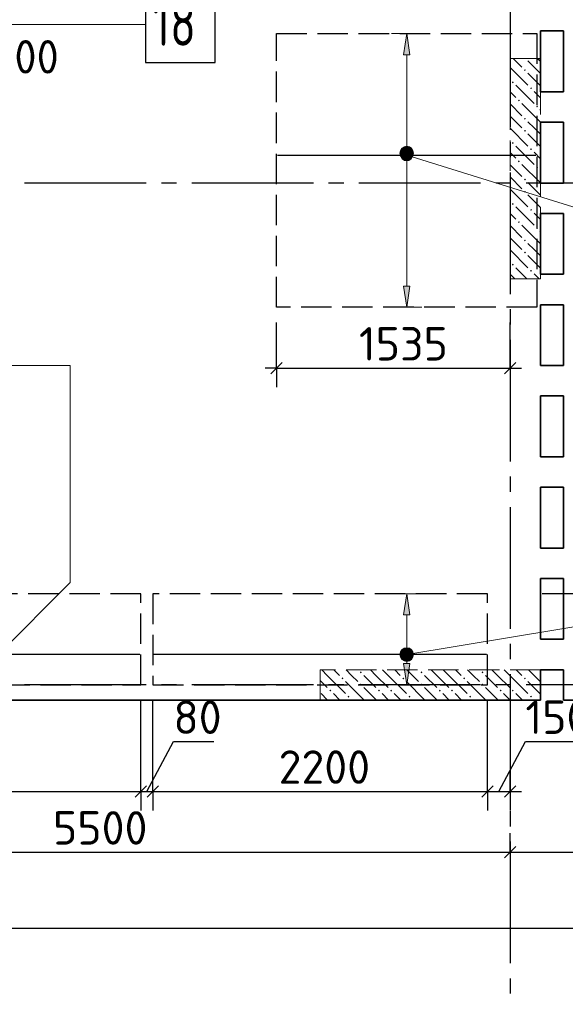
# Model space of a CAD drawing. Header units: millimetres. Extents: x 40580 to 1930067, y -240640 to 81020.
# Tile 347 of 656: x 1040769 to 1044358, y -224513 to -218039. Entities that reach past the tile are written whole.
import ezdxf

# ---------------------------------------------------------------- set-up
doc = ezdxf.new("R2010")
doc.units = ezdxf.units.MM
for name, pattern in [('______2', [270, 200, -70]), ('______5', [1100, 800, -100, 100, -100]), ('CENTER', [2, 1.25, -0.25, 0.25, -0.25])]:
    doc.linetypes.add(name, pattern=pattern)
for name, color, linetype, lineweight in [('Standard', 7, 'Continuous', 25), ('ДОП Верх по У', 7, 'Continuous', 25), ('ЖБ Перекрытие верхний уровень', 7, 'Continuous', 35), ('ОСИ', 7, 'CENTER', 15), ('Позиционная метка номер позиции', 7, 'Continuous', 13), ('Примечания', 7, 'Continuous', 13)]:
    doc.layers.add(name, color=color, linetype=linetype, lineweight=lineweight)
doc.layers.add('ЖБ Пилон', color=7, linetype='______2', lineweight=13, true_color=0xa0a0a0)
doc.styles.add('ISOCPEUR', font='isocpeur.ttf')

msp = doc.modelspace()

# ---------------------------------------------------------------- hatches: boundary and pattern name
at = {"layer": 'ДОП Верх по У', "linetype": 'Continuous', "lineweight": 13, "transparency": 33554687}
for points in [[(1043334.6, -218270), (1043314.6, -218130), (1043294.6, -218270)], [(1043295.9, -218897.7), (1043333.4, -218897.7), (1043314.6, -218892.5)], [(1043277.1, -218930), (1043352.1, -218930), (1043346.9, -218911.2)], [(1043277.1, -218930), (1043346.9, -218911.2), (1043282.4, -218911.2)], [(1043282.4, -218948.7), (1043352.1, -218930), (1043277.1, -218930)], [(1043282.4, -218911.2), (1043346.9, -218911.2), (1043333.4, -218897.7)], [(1043282.4, -218911.2), (1043333.4, -218897.7), (1043295.9, -218897.7)], [(1043282.4, -218948.7), (1043346.9, -218948.7), (1043352.1, -218930)], [(1043295.9, -218962.2), (1043346.9, -218948.7), (1043282.4, -218948.7)], [(1043295.9, -218962.2), (1043333.4, -218962.2), (1043346.9, -218948.7)], [(1043333.4, -218962.2), (1043295.9, -218962.2), (1043314.6, -218967.5)], [(1043334.6, -221953), (1043314.6, -221813), (1043294.6, -221953)], [(1043277.1, -222213), (1043352.1, -222213), (1043346.9, -222194.3)], [(1043277.1, -222213), (1043346.9, -222194.3), (1043282.4, -222194.3)], [(1043282.4, -222194.3), (1043346.9, -222194.3), (1043333.4, -222180.7)], [(1043282.4, -222194.3), (1043333.4, -222180.7), (1043295.9, -222180.7)], [(1043295.9, -222180.7), (1043333.4, -222180.7), (1043314.6, -222175.5)], [(1043282.4, -222231.7), (1043352.1, -222213), (1043277.1, -222213)], [(1043282.4, -222231.7), (1043346.9, -222231.7), (1043352.1, -222213)], [(1043295.9, -222245.2), (1043346.9, -222231.7), (1043282.4, -222231.7)], [(1043295.9, -222245.2), (1043333.4, -222245.2), (1043346.9, -222231.7)], [(1043333.4, -222245.2), (1043295.9, -222245.2), (1043314.6, -222250.5)]]:
    msp.add_hatch(color=7, dxfattribs=at).paths.add_polyline_path(points)
for points in [[(1043334.6, -219790), (1043314.6, -219930), (1043294.6, -219790)], [(1043334.6, -222273), (1043314.6, -222413), (1043294.6, -222273)]]:
    msp.add_hatch(color=7, dxfattribs=at).paths.add_polyline_path(points, flags=16)
at = {"layer": 'ЖБ Пилон', "linetype": 'Continuous', "lineweight": -3, "transparency": 33554687}
for points in [[(1044095.9, -218293), (1044092.6, -218296.3), (1044089.2, -218293)], [(1044086.1, -218369.9), (1044092.6, -218363.4), (1044099.1, -218369.9), (1044092.6, -218376.3)], [(1044006.1, -218449.9), (1044012.6, -218443.4), (1044019.1, -218449.9), (1044012.6, -218456.4)], [(1044126.1, -218489.8), (1044132.6, -218483.4), (1044139.1, -218489.8), (1044132.6, -218496.3)], [(1044046.1, -218569.9), (1044052.6, -218563.4), (1044059.1, -218569.9), (1044052.6, -218576.3)], [(1044166.1, -218609.9), (1044172.6, -218603.4), (1044179.1, -218609.9), (1044172.6, -218616.4)], [(1044086.1, -218689.8), (1044092.6, -218683.4), (1044099.1, -218689.8), (1044092.6, -218696.3)], [(1044086.1, -218769.9), (1044092.6, -218763.4), (1044099.1, -218769.9), (1044092.6, -218776.3)], [(1044006.1, -218849.9), (1044012.6, -218843.4), (1044019.1, -218849.9), (1044012.6, -218856.4)], [(1044126.1, -218889.8), (1044132.6, -218883.4), (1044139.1, -218889.8), (1044132.6, -218896.3)], [(1044046.1, -218969.9), (1044052.6, -218963.4), (1044059.1, -218969.9), (1044052.6, -218976.3)], [(1044166.1, -219009.9), (1044172.6, -219003.4), (1044179.1, -219009.9), (1044172.6, -219016.4)], [(1044086.1, -219089.8), (1044092.6, -219083.4), (1044099.1, -219089.8), (1044092.6, -219096.4)], [(1044086.1, -219169.9), (1044092.6, -219163.4), (1044099.1, -219169.9), (1044092.6, -219176.3)], [(1044006.1, -219249.9), (1044012.6, -219243.4), (1044019.1, -219249.9), (1044012.6, -219256.4)], [(1044126.1, -219289.8), (1044132.6, -219283.4), (1044139.1, -219289.8), (1044132.6, -219296.4)], [(1044046.1, -219369.9), (1044052.6, -219363.4), (1044059.1, -219369.9), (1044052.6, -219376.3)], [(1044166.1, -219409.9), (1044172.6, -219403.4), (1044179.1, -219409.9), (1044172.6, -219416.4)], [(1044086.1, -219489.8), (1044092.6, -219483.4), (1044099.1, -219489.8), (1044092.6, -219496.4)], [(1044086.1, -219569.9), (1044092.6, -219563.4), (1044099.1, -219569.9), (1044092.6, -219576.3)], [(1044006.1, -219649.9), (1044012.6, -219643.4), (1044019.1, -219649.9), (1044012.6, -219656.4)], [(1044126.1, -219689.8), (1044132.6, -219683.4), (1044139.1, -219689.8), (1044132.6, -219696.4)], [(1043006.1, -222329.9), (1043012.6, -222323.4), (1043019.1, -222329.9), (1043012.6, -222336.4)], [(1043406.1, -222329.9), (1043412.6, -222323.4), (1043419.1, -222329.9), (1043412.6, -222336.4)], [(1043806.1, -222329.9), (1043812.6, -222323.4), (1043819.1, -222329.9), (1043812.6, -222336.4)], [(1042886.1, -222369.9), (1042892.6, -222363.4), (1042899.1, -222369.9), (1042892.6, -222376.3)], [(1043286.1, -222369.9), (1043292.6, -222363.4), (1043299.1, -222369.9), (1043292.6, -222376.3)], [(1043686.1, -222369.9), (1043692.6, -222363.4), (1043699.1, -222369.9), (1043692.6, -222376.3)], [(1044086.1, -222369.9), (1044092.6, -222363.4), (1044099.1, -222369.9), (1044092.6, -222376.3)], [(1042806.1, -222449.9), (1042812.6, -222443.4), (1042819.1, -222449.9), (1042812.6, -222456.4)], [(1043006.1, -222409.9), (1043012.6, -222403.4), (1043019.1, -222409.9), (1043012.6, -222416.4)], [(1043126.1, -222449.9), (1043132.6, -222443.4), (1043139.1, -222449.9), (1043132.6, -222456.4)], [(1043206.1, -222449.9), (1043212.6, -222443.4), (1043219.1, -222449.9), (1043212.6, -222456.4)], [(1043406.1, -222409.9), (1043412.6, -222403.4), (1043419.1, -222409.9), (1043412.6, -222416.4)], [(1043526.1, -222449.9), (1043532.6, -222443.4), (1043539.1, -222449.9), (1043532.6, -222456.4)], [(1043606.1, -222449.9), (1043612.6, -222443.4), (1043619.1, -222449.9), (1043612.6, -222456.4)], [(1043806.1, -222409.9), (1043812.6, -222403.4), (1043819.1, -222409.9), (1043812.6, -222416.4)], [(1043926.1, -222449.9), (1043932.6, -222443.4), (1043939.1, -222449.9), (1043932.6, -222456.4)], [(1044006.1, -222449.9), (1044012.6, -222443.4), (1044019.1, -222449.9), (1044012.6, -222456.4)], [(1042926.1, -222489.8), (1042932.6, -222483.4), (1042939.1, -222489.8), (1042932.6, -222496.4)], [(1043326.1, -222489.8), (1043332.6, -222483.4), (1043339.1, -222489.8), (1043332.6, -222496.4)], [(1043726.1, -222489.8), (1043732.6, -222483.4), (1043739.1, -222489.8), (1043732.6, -222496.4)], [(1044126.1, -222489.8), (1044132.6, -222483.4), (1044139.1, -222489.8), (1044132.6, -222496.4)]]:
    msp.add_hatch(color=7, dxfattribs=at).paths.add_polyline_path(points, flags=16)
at = {"layer": 'Позиционная метка номер позиции', "linetype": 'Continuous', "lineweight": 13, "transparency": 33554687}
for points in [[(1043282.8, -218947.8), (1043326.1, -218872.7), (1043271.4, -218927.4)], [(1043271.4, -218927.4), (1043326.1, -218872.7), (1043303.2, -218872.7)], [(1043271.4, -218927.4), (1043303.2, -218872.7), (1043271.4, -218904.5)], [(1043271.4, -218904.5), (1043303.2, -218872.7), (1043282.8, -218884.2)], [(1043282.8, -218947.8), (1043346.4, -218884.2), (1043326.1, -218872.7)], [(1043303.2, -218959.3), (1043346.4, -218884.2), (1043282.8, -218947.8)], [(1043303.2, -218959.3), (1043357.9, -218904.5), (1043346.4, -218884.2)], [(1043326.1, -218959.3), (1043357.9, -218904.5), (1043303.2, -218959.3)], [(1043326.1, -218959.3), (1043357.9, -218927.4), (1043357.9, -218904.5)], [(1043357.9, -218927.4), (1043326.1, -218959.3), (1043346.4, -218947.8)], [(1043282.8, -222244.8), (1043326.1, -222169.7), (1043271.4, -222224.4)], [(1043271.4, -222224.4), (1043326.1, -222169.7), (1043303.2, -222169.7)], [(1043271.4, -222224.4), (1043303.2, -222169.7), (1043271.4, -222201.5)], [(1043271.4, -222201.5), (1043303.2, -222169.7), (1043282.8, -222181.2)], [(1043282.8, -222244.8), (1043346.4, -222181.2), (1043326.1, -222169.7)], [(1043303.2, -222256.3), (1043346.4, -222181.2), (1043282.8, -222244.8)], [(1043303.2, -222256.3), (1043357.9, -222201.5), (1043346.4, -222181.2)], [(1043326.1, -222256.3), (1043357.9, -222201.5), (1043303.2, -222256.3)], [(1043326.1, -222256.3), (1043357.9, -222224.4), (1043357.9, -222201.5)], [(1043357.9, -222224.4), (1043326.1, -222256.3), (1043346.4, -222244.8)]]:
    msp.add_hatch(color=7, dxfattribs=at).paths.add_polyline_path(points)

# ---------------------------------------------------------------- linework, layer by layer
at = {"layer": 'Standard', "color": 251, "linetype": 'Continuous', "lineweight": -3, "true_color": 0x656565, "transparency": 33554687}
for p, q in [((1042458.6, -220330), (1042458.6, -220030)), ((1043995.6, -220330), (1043995.6, -220030)), ((1042458.6, -220330), (1042458.6, -220205)), ((1043995.6, -220330), (1043995.6, -220205)), ((1042458.6, -220330), (1042458.6, -220455)), ((1043995.6, -220330), (1043995.6, -220455)), ((1041565.6, -223113), (1041565.6, -222988)), ((1041645.6, -223113), (1041645.6, -222988)), ((1043845.6, -223113), (1043845.6, -222988)), ((1043995.6, -223113), (1043995.6, -222988)), ((1041565.6, -223113), (1041565.6, -223238)), ((1041645.6, -223113), (1041645.6, -223238)), ((1043845.6, -223113), (1043845.6, -223238)), ((1043995.6, -223113), (1043995.6, -223238)), ((1043995.6, -223113), (1043995.6, -223113)), ((1043995.6, -223513), (1043995.6, -223388)), ((1043995.6, -223513), (1043995.6, -223638)), ((1043995.6, -223513), (1043995.6, -223513))]:
    msp.add_line(p, q, dxfattribs=at)
at = {"layer": 'Standard', "color": 7, "linetype": 'Continuous', "lineweight": 25, "transparency": 33554687}
for p, q in [((1042421.1, -220367.5), (1042496.1, -220292.5)), ((1043958.1, -220367.5), (1044033.1, -220292.5)), ((1041528.1, -223150.5), (1041603.1, -223075.5)), ((1041608.1, -223150.5), (1041683.1, -223075.5)), ((1043808.1, -223150.5), (1043883.1, -223075.5)), ((1043958.1, -223150.5), (1044033.1, -223075.5)), ((1043958.1, -223550.5), (1044033.1, -223475.5))]:
    msp.add_line(p, q, dxfattribs=at)
at = {"layer": 'Standard', "color": 7, "linetype": 'Continuous', "lineweight": -3, "transparency": 33554687}
for p, q in [((1042458.6, -220330), (1042383.6, -220330)), ((1042458.6, -220330), (1043995.6, -220330)), ((1043995.6, -220330), (1044070.6, -220330)), ((1041605.6, -223113), (1041780.4, -222785.2)), ((1041780.4, -222785.2), (1042046.4, -222785.2)), ((1043920.6, -223113), (1044095.4, -222785.3)), ((1044095.4, -222785.3), (1044439.5, -222785.3)), ((1038495.6, -223113), (1041565.6, -223113)), ((1041565.6, -223113), (1041645.6, -223113)), ((1041645.6, -223113), (1043845.6, -223113)), ((1043845.6, -223113), (1043995.6, -223113)), ((1043995.6, -223113), (1044070.6, -223113)), ((1038495.6, -223513), (1043995.6, -223513)), ((1043995.6, -223513), (1045245.6, -223513)), ((1030095.6, -224013), (1048545.6, -224013))]:
    msp.add_line(p, q, dxfattribs=at)
at = {"layer": 'Standard', "color": 251, "linetype": 'Continuous', "lineweight": -3, "true_color": 0x656565, "transparency": 33554687}
for points in [[(1044830.2, -221813), (1044813.2, -221813), (1044813.2, -221813), (1044205.2, -221813)], [(1041565.6, -223113), (1041565.6, -223096), (1041565.6, -223096), (1041565.6, -222835), (1041565.6, -222835), (1041565.6, -222774.2), (1041565.6, -222774.2), (1041565.6, -222519)], [(1041645.6, -223113), (1041645.6, -223096), (1041645.6, -223096), (1041645.6, -222832.9), (1041645.6, -222832.9), (1041645.6, -222771.6), (1041645.6, -222771.6), (1041645.6, -222519)], [(1043845.6, -223113), (1043845.6, -222774.1), (1043845.6, -222774.1), (1043845.6, -222519)]]:
    msp.add_lwpolyline(points, dxfattribs=at)
at = {"layer": 'ДОП Верх по У', "color": 7, "linetype": 'Continuous', "lineweight": 13, "transparency": 33554687}
for p, q in [((1039395.6, -218070), (1041503.6, -218070)), ((1038714, -220313), (1040800, -220313))]:
    msp.add_line(p, q, dxfattribs=at)
at = {"layer": 'ДОП Верх по У', "color": 251, "linetype": 'Continuous', "lineweight": 13, "true_color": 0x494949, "transparency": 33554687}
for p, q in [((1043314.6, -218130), (1043214.6, -218130)), ((1043314.6, -218130), (1043294.6, -218270)), ((1043334.6, -218270), (1043314.6, -218130)), ((1043314.6, -218130), (1043414.6, -218130)), ((1043314.6, -218130), (1043314.6, -218130)), ((1043294.6, -218270), (1043334.6, -218270)), ((1043314.6, -218900), (1043314.6, -218270)), ((1043277.1, -218930), (1043277.1, -218930)), ((1043314.6, -219790), (1043314.6, -218960)), ((1043352.1, -218930), (1043352.1, -218930)), ((1043314.6, -219930), (1043294.6, -219790)), ((1043294.6, -219790), (1043334.6, -219790)), ((1043334.6, -219790), (1043314.6, -219930)), ((1043314.6, -219930), (1043214.6, -219930)), ((1043314.6, -219930), (1043414.6, -219930)), ((1043314.6, -219930), (1043314.6, -219930)), ((1043314.6, -221813), (1043214.6, -221813)), ((1043314.6, -221813), (1043294.6, -221953)), ((1043334.6, -221953), (1043314.6, -221813)), ((1043314.6, -221813), (1043414.6, -221813)), ((1043314.6, -221813), (1043314.6, -221813)), ((1043294.6, -221953), (1043334.6, -221953)), ((1043314.6, -222183), (1043314.6, -221953)), ((1043277.1, -222213), (1043277.1, -222213)), ((1043314.6, -222273), (1043314.6, -222243)), ((1043352.1, -222213), (1043352.1, -222213)), ((1043314.6, -222413), (1043294.6, -222273)), ((1043294.6, -222273), (1043334.6, -222273)), ((1043334.6, -222273), (1043314.6, -222413)), ((1043314.6, -222413), (1043214.6, -222413)), ((1043314.6, -222413), (1043414.6, -222413)), ((1043314.6, -222413), (1043314.6, -222413))]:
    msp.add_line(p, q, dxfattribs=at)
at = {"layer": 'ДОП Верх по У', "color": 7, "linetype": 'Continuous', "lineweight": -3, "transparency": 33554687}
for p, q in [((1042464.6, -218930), (1044164.6, -218930)), ((1041559.6, -222213), (1037671.6, -222213)), ((1043839.6, -222213), (1041651.6, -222213))]:
    msp.add_line(p, q, dxfattribs=at)
at = {"layer": 'ДОП Верх по У', "color": 7, "linetype": 'Continuous', "lineweight": 25, "transparency": 33554687}
msp.add_lwpolyline([(1041595.6, -218320), (1042055.6, -218320), (1042055.6, -217820), (1041595.6, -217820), (1041595.6, -218320)], dxfattribs=at)
at = {"layer": 'ДОП Верх по У', "color": 251, "linetype": 'Continuous', "lineweight": 13, "true_color": 0x494949, "transparency": 33554687}
for centre in [(1043314.6, -218930), (1043314.6, -222213)]:
    msp.add_circle(centre, 37.5, dxfattribs=at)
at = {"layer": 'ЖБ Перекрытие верхний уровень', "transparency": 33554687}
for p, q in [((1044195.6, -218113), (1044345.6, -218113)), ((1044195.6, -218513), (1044195.6, -218113)), ((1044345.6, -218113), (1044345.6, -218513)), ((1044345.6, -218513), (1044195.6, -218513)), ((1044195.6, -219113), (1044195.6, -218713)), ((1044195.6, -218713), (1044345.6, -218713)), ((1044345.6, -218713), (1044345.6, -219113)), ((1044345.6, -219113), (1044195.6, -219113)), ((1044195.6, -219713), (1044195.6, -219313)), ((1044195.6, -219313), (1044345.6, -219313)), ((1044345.6, -219313), (1044345.6, -219713)), ((1044345.6, -219713), (1044195.6, -219713)), ((1044195.6, -219913), (1044345.6, -219913)), ((1044195.6, -220313), (1044195.6, -219913)), ((1044345.6, -219913), (1044345.6, -220313)), ((1044345.6, -220313), (1044195.6, -220313)), ((1044195.6, -220913), (1044195.6, -220513)), ((1044195.6, -220513), (1044345.6, -220513)), ((1044345.6, -220513), (1044345.6, -220913)), ((1044345.6, -220913), (1044195.6, -220913)), ((1044195.6, -221113), (1044345.6, -221113)), ((1044195.6, -221513), (1044195.6, -221113)), ((1044345.6, -221113), (1044345.6, -221513)), ((1044345.6, -221513), (1044195.6, -221513)), ((1044195.6, -222113), (1044195.6, -221713)), ((1044195.6, -221713), (1044345.6, -221713)), ((1044345.6, -221713), (1044345.6, -222113)), ((1044345.6, -222113), (1044195.6, -222113)), ((1044195.6, -222513), (1044195.6, -222313)), ((1044195.6, -222313), (1044345.6, -222313)), ((1044345.6, -222313), (1044345.6, -222513)), ((1029565.6, -222513), (1044195.6, -222513)), ((1044345.6, -222513), (1044525.6, -222513))]:
    msp.add_line(p, q, dxfattribs=at)
at = {"layer": 'ЖБ Пилон', "color": 253, "linetype": '______2', "lineweight": 13, "true_color": 0xa0a0a0, "transparency": 33554687}
for p, q in [((1044195.6, -218293), (1043995.6, -218293)), ((1043995.6, -218293), (1043995.6, -219743)), ((1044195.6, -219743), (1044195.6, -218293)), ((1043995.6, -219743), (1044195.6, -219743)), ((1044195.6, -222313), (1042745.6, -222313)), ((1042745.6, -222313), (1042745.6, -222513)), ((1044195.6, -222513), (1044195.6, -222313)), ((1042745.6, -222513), (1044195.6, -222513))]:
    msp.add_line(p, q, dxfattribs=at)
at = {"layer": 'ЖБ Пилон', "color": 9, "linetype": 'Continuous', "lineweight": -3, "true_color": 0xc7c7c7, "transparency": 33554687}
for p, q in [((1044015.7, -218293), (1044072.6, -218349.9)), ((1044152.6, -218349.9), (1044112.6, -218309.9)), ((1044175.7, -218293), (1044192.6, -218309.9)), ((1043995.6, -218352.9), (1044112.6, -218469.9)), ((1044192.6, -218389.8), (1044152.6, -218349.9)), ((1044112.6, -218389.8), (1044195.6, -218472.9)), ((1044032.6, -218469.9), (1044152.6, -218589.8)), ((1044032.6, -218549.9), (1043995.6, -218512.9)), ((1044152.6, -218509.9), (1044195.6, -218552.9)), ((1043995.6, -218592.9), (1044072.6, -218669.9)), ((1044072.6, -218589.8), (1044192.6, -218709.9)), ((1044195.6, -218632.9), (1044192.6, -218629.9)), ((1043995.6, -218672.9), (1044072.6, -218749.9)), ((1043995.6, -218752.9), (1044112.6, -218869.9)), ((1044152.6, -218749.9), (1044112.6, -218709.9)), ((1044192.6, -218789.8), (1044152.6, -218749.9)), ((1044112.6, -218789.8), (1044195.6, -218872.9)), ((1044032.6, -218869.9), (1044152.6, -218989.8)), ((1044032.6, -218949.9), (1043995.6, -218912.9)), ((1044152.6, -218909.9), (1044195.6, -218952.9)), ((1043995.6, -218992.9), (1044072.6, -219069.9)), ((1044072.6, -218989.8), (1044192.6, -219109.9)), ((1043995.6, -219072.9), (1044072.6, -219149.9)), ((1044195.6, -219032.9), (1044192.6, -219029.9)), ((1043995.6, -219152.9), (1044112.6, -219269.9)), ((1044152.6, -219149.9), (1044112.6, -219109.9)), ((1044192.6, -219189.8), (1044152.6, -219149.9)), ((1044112.6, -219189.8), (1044195.6, -219272.9)), ((1044032.6, -219269.9), (1044152.6, -219389.8)), ((1044032.6, -219349.9), (1043995.6, -219312.9)), ((1044152.6, -219309.9), (1044195.6, -219352.9)), ((1043995.6, -219392.9), (1044072.6, -219469.9)), ((1044072.6, -219389.8), (1044192.6, -219509.9)), ((1043995.6, -219472.9), (1044072.6, -219549.9)), ((1044195.6, -219432.9), (1044192.6, -219429.9)), ((1044152.6, -219549.9), (1044112.6, -219509.9)), ((1043995.6, -219552.9), (1044112.6, -219669.9)), ((1044112.6, -219589.8), (1044195.6, -219672.9)), ((1044192.6, -219589.8), (1044152.6, -219549.9)), ((1044032.6, -219669.9), (1044105.7, -219743)), ((1044025.7, -219743), (1043995.6, -219712.9)), ((1044152.6, -219709.9), (1044185.7, -219743)), ((1042755.7, -222313), (1042792.6, -222349.9)), ((1042835.7, -222313), (1042872.6, -222349.9)), ((1042952.6, -222349.9), (1042915.7, -222313)), ((1043112.6, -222349.9), (1043075.7, -222313)), ((1043155.7, -222313), (1043192.6, -222349.9)), ((1043235.7, -222313), (1043272.6, -222349.9)), ((1043352.6, -222349.9), (1043315.7, -222313)), ((1043512.6, -222349.9), (1043475.7, -222313)), ((1043555.7, -222313), (1043592.6, -222349.9)), ((1043635.7, -222313), (1043672.6, -222349.9)), ((1043752.6, -222349.9), (1043715.7, -222313)), ((1043912.6, -222349.9), (1043875.7, -222313)), ((1043955.7, -222313), (1043992.6, -222349.9)), ((1044035.7, -222313), (1044072.6, -222349.9)), ((1044152.6, -222349.9), (1044115.7, -222313)), ((1042745.6, -222382.9), (1042792.6, -222429.9)), ((1042792.6, -222349.9), (1042912.6, -222469.9)), ((1042912.6, -222389.8), (1043032.6, -222509.9)), ((1042992.6, -222389.8), (1042952.6, -222349.9)), ((1043032.6, -222349.9), (1043112.6, -222429.9)), ((1043112.6, -222349.9), (1043192.6, -222429.9)), ((1043192.6, -222349.9), (1043312.6, -222469.9)), ((1043312.6, -222389.8), (1043432.6, -222509.9)), ((1043392.6, -222389.8), (1043352.6, -222349.9)), ((1043432.6, -222349.9), (1043512.6, -222429.9)), ((1043512.6, -222349.9), (1043592.6, -222429.9)), ((1043592.6, -222349.9), (1043712.6, -222469.9)), ((1043712.6, -222389.8), (1043832.6, -222509.9)), ((1043792.6, -222389.8), (1043752.6, -222349.9)), ((1043832.6, -222349.9), (1043912.6, -222429.9)), ((1043912.6, -222349.9), (1043992.6, -222429.9)), ((1043992.6, -222349.9), (1044112.6, -222469.9)), ((1044112.6, -222389.8), (1044195.6, -222472.9)), ((1044192.6, -222389.8), (1044152.6, -222349.9)), ((1043032.6, -222429.9), (1043115.7, -222513)), ((1043432.6, -222429.9), (1043515.7, -222513)), ((1043832.6, -222429.9), (1043915.7, -222513)), ((1042792.6, -222509.9), (1042752.6, -222469.9)), ((1042795.7, -222513), (1042792.6, -222509.9)), ((1042832.6, -222469.9), (1042875.7, -222513)), ((1042952.6, -222509.9), (1042955.7, -222513)), ((1043192.6, -222509.9), (1043152.6, -222469.9)), ((1043195.7, -222513), (1043192.6, -222509.9)), ((1043232.6, -222469.9), (1043275.7, -222513)), ((1043352.6, -222509.9), (1043355.7, -222513)), ((1043592.6, -222509.9), (1043552.6, -222469.9)), ((1043595.7, -222513), (1043592.6, -222509.9)), ((1043632.6, -222469.9), (1043675.7, -222513)), ((1043752.6, -222509.9), (1043755.7, -222513)), ((1043992.6, -222509.9), (1043952.6, -222469.9)), ((1043995.7, -222513), (1043992.6, -222509.9)), ((1044032.6, -222469.9), (1044075.7, -222513)), ((1044152.6, -222509.9), (1044155.7, -222513))]:
    msp.add_line(p, q, dxfattribs=at)
at = {"layer": 'ОСИ', "color": 8, "linetype": '______5', "lineweight": -3, "transparency": 33554687}
for p, q in [((1043995.6, -200343), (1043995.6, -224513)), ((1044900.8, -219113), (1025771.6, -219113)), ((1044900.8, -222413), (1025771.6, -222413))]:
    msp.add_line(p, q, dxfattribs=at)
at = {"layer": 'Позиционная метка номер позиции', "color": 7, "linetype": 'Continuous', "lineweight": 13, "transparency": 33554687}
for p, q in [((1043282.8, -218884.2), (1043282.8, -218884.2)), ((1043346.4, -218884.2), (1043346.4, -218884.2)), ((1043282.8, -218947.8), (1043282.8, -218947.8)), ((1043346.4, -218947.8), (1043346.4, -218947.8)), ((1043282.8, -222181.2), (1043282.8, -222181.2)), ((1043346.4, -222181.2), (1043346.4, -222181.2)), ((1043282.8, -222244.8), (1043282.8, -222244.8)), ((1043346.4, -222244.8), (1043346.4, -222244.8))]:
    msp.add_line(p, q, dxfattribs=at)
for points in [[(1036603.2, -219013), (1037077, -218539.2), (1037077, -218070), (1041595.6, -218070)], [(1043314.6, -218930), (1044774.8, -219382.8), (1044774.8, -219382.8), (1047274.8, -219382.8)], [(1040626.3, -222213), (1041100, -221739.2), (1041100, -220313), (1038600, -220313)], [(1043314.6, -222213), (1044997.8, -221934.5), (1044997.8, -221934.5), (1047497.8, -221934.5)]]:
    msp.add_lwpolyline(points, dxfattribs=at)
for centre in [(1043314.6, -218916), (1043314.6, -222213)]:
    msp.add_circle(centre, 45, dxfattribs=at)
at = {"layer": 'Примечания', "color": 7, "linetype": '______2', "lineweight": -3, "transparency": 33554687}
for p, q in [((1042458.6, -218130), (1044170.6, -218130)), ((1042458.6, -219930), (1042458.6, -218130)), ((1044170.6, -218130), (1044170.6, -219930)), ((1044170.6, -219930), (1042458.6, -219930)), ((1041565.6, -221813), (1037665.6, -221813)), ((1041565.6, -222413), (1041565.6, -221813)), ((1043845.6, -221813), (1041645.6, -221813)), ((1041645.6, -221813), (1041645.6, -222413)), ((1043845.6, -222413), (1043845.6, -221813)), ((1037665.6, -222413), (1041565.6, -222413)), ((1041645.6, -222413), (1043845.6, -222413))]:
    msp.add_line(p, q, dxfattribs=at)

# ---------------------------------------------------------------- texts
at = {"layer": 'Standard', "color": 7, "linetype": 'Continuous', "lineweight": 25, "transparency": 33554687, "char_height": 220, "attachment_point": 7, "style": 'ISOCPEUR'}
for s, insert, width in [('1535', (1043000.5, -220280), 579.012), ('80', (1041780.4, -222735.2), 391.317), ('150', (1044095.4, -222735.2), 469.509), ('2200', (1042472, -223063), 672.616), ('5500', (1040987.6, -223463), 641.476)]:
    msp.add_mtext(s, dxfattribs=dict(at, insert=insert, width=width))
at = {"layer": 'ДОП Верх по У', "color": 7, "linetype": 'Continuous', "lineweight": 13, "transparency": 33554687, "attachment_point": 7, "style": 'ISOCPEUR'}
for s, insert, char_height, width in [('\\W0.75;18', (1041645.6, -218210), 300, 472.649), ('\\W0.97;8шт. ш.200 ', (1039646.6, -218392.7), 220, 1713.197)]:
    msp.add_mtext(s, dxfattribs=dict(at, insert=insert, char_height=char_height, width=width))

doc.saveas('drawing.dxf')
